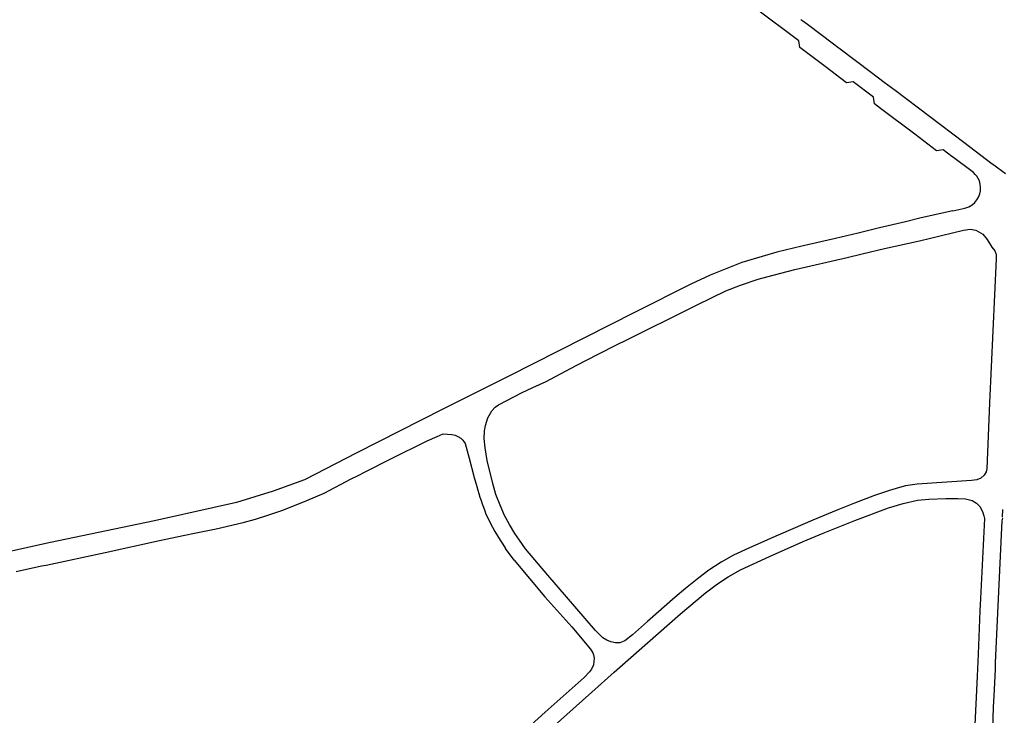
# Model space of a CAD drawing. Extents: x 148869 to 161638, y 453607 to 469810.
# Tile 828 of 1056: x 159114.22 to 159118, y 459841.16 to 459843.83. Entities that reach past the tile are written whole.
import ezdxf

# ---------------------------------------------------------------- set-up
doc = ezdxf.new("R2010")
doc.units = 0
doc.layers.add('LKI_V01_KANTRIJWEG', color=252, linetype='CONTINUOUS')

msp = doc.modelspace()

# ---------------------------------------------------------------- linework, layer by layer
at = {"layer": 'LKI_V01_KANTRIJWEG'}
for p, q in [((159117.7985, 459843.0935), (159117.844, 459843.1046)), ((159117.7985, 459843.0935), (159117.844, 459843.1046)), ((159117.6766, 459843.0668), (159117.617, 459843.0522)), ((159117.6766, 459843.0668), (159117.617, 459843.0522)), ((159117.7985, 459843.0935), (159117.6766, 459843.0668)), ((159117.7985, 459843.0935), (159117.6766, 459843.0668)), ((159117.5181, 459843.0285), (159117.436, 459843.0083)), ((159117.5181, 459843.0285), (159117.436, 459843.0083)), ((159117.617, 459843.0522), (159117.5181, 459843.0285)), ((159117.617, 459843.0522), (159117.5181, 459843.0285)), ((159117.451, 459842.9294), (159117.5367, 459842.9492)), ((159117.451, 459842.9294), (159117.5367, 459842.9492)), ((159117.1936, 459842.8687), (159117.3935, 459842.9153)), ((159117.1936, 459842.8687), (159117.3935, 459842.9153)), ((159117.3935, 459842.9153), (159117.451, 459842.9294)), ((159117.3935, 459842.9153), (159117.451, 459842.9294)), ((159117.0866, 459842.8408), (159117.1936, 459842.8687)), ((159117.0866, 459842.8408), (159117.1936, 459842.8687)), ((159116.7755, 459842.7115), (159116.8195, 459842.7343)), ((159116.7755, 459842.7115), (159116.8195, 459842.7343)), ((159116.5706, 459842.6105), (159116.7755, 459842.7115)), ((159116.5706, 459842.6105), (159116.7755, 459842.7115)), ((159116.5556, 459842.6027), (159116.5706, 459842.6105)), ((159116.5556, 459842.6027), (159116.5706, 459842.6105)), ((159116.3336, 459842.4904), (159116.3904, 459842.5192)), ((159116.3336, 459842.4904), (159116.3904, 459842.5192)), ((159116.241, 459842.4402), (159116.3336, 459842.4904)), ((159116.241, 459842.4402), (159116.3336, 459842.4904)), ((159116.1905, 459842.4175), (159116.241, 459842.4402)), ((159116.1905, 459842.4175), (159116.241, 459842.4402)), ((159115.5183, 459842.0789), (159115.5534, 459842.0966)), ((159115.5183, 459842.0789), (159115.5534, 459842.0966)), ((159115.1792, 459841.9287), (159115.2283, 459841.9458)), ((159115.1792, 459841.9287), (159115.2283, 459841.9458)), ((159117.9879, 459841.9199), (159117.9896, 459841.9498)), ((159117.9879, 459841.9199), (159117.9896, 459841.9498)), ((159117.9194, 459841.9143), (159117.9041, 459841.6084)), ((159117.9194, 459841.9143), (159117.9041, 459841.6084)), ((159114.8504, 459841.8493), (159114.9004, 459841.8597)), ((159114.8504, 459841.8493), (159114.9004, 459841.8597)), ((159116.119, 459841.755), (159116.0852, 459841.8004)), ((159116.119, 459841.755), (159116.0852, 459841.8004)), ((159114.2111, 459841.712), (159114.3089, 459841.7331)), ((159114.2111, 459841.712), (159114.3089, 459841.7331)), ((159114.3089, 459841.7331), (159114.326, 459841.7367)), ((159114.3089, 459841.7331), (159114.326, 459841.7367)), ((159117.9041, 459841.6084), (159117.9022, 459841.5611)), ((159117.9041, 459841.6084), (159117.9022, 459841.5611)), ((159117.9022, 459841.5611), (159117.8952, 459841.3954)), ((159117.9022, 459841.5611), (159117.8952, 459841.3954)), ((159117.8952, 459841.3954), (159117.8909, 459841.3104)), ((159117.8952, 459841.3954), (159117.8909, 459841.3104)), ((159117.9611, 459841.3367), (159117.9623, 459841.3617)), ((159117.9611, 459841.3367), (159117.9623, 459841.3617)), ((159117.9563, 459841.2355), (159117.9611, 459841.3367)), ((159117.9563, 459841.2355), (159117.9611, 459841.3367)), ((159117.8909, 459841.3104), (159117.8813, 459841.0976)), ((159117.8909, 459841.3104), (159117.8813, 459841.0976)), ((159117.9544, 459841.1923), (159117.9563, 459841.2355)), ((159117.9544, 459841.1923), (159117.9563, 459841.2355)), ((159117.9514, 459841.1094), (159117.9544, 459841.1923)), ((159117.9514, 459841.1094), (159117.9544, 459841.1923))]:
    msp.add_line(p, q, dxfattribs=at)
for points in [[(159117.8769, 459843.2405), (159117.797, 459843.3006), (159117.795, 459843.3022), (159117.761, 459843.3279), (159117.7362, 459843.3245), (159117.6528, 459843.3872), (159117.5214, 459843.4864), (159117.4986, 459843.5037), (159117.4951, 459843.529), (159117.4163, 459843.5885), (159117.3914, 459843.5848), (159117.3093, 459843.6468), (159117.2175, 459843.716), (159117.2126, 459843.7197), (159117.2088, 459843.7451), (159117.0415, 459843.8703), (159117.0354, 459843.8747), (159116.9166, 459843.9579)], [(159117.8769, 459843.2405), (159117.797, 459843.3006), (159117.795, 459843.3022), (159117.761, 459843.3279), (159117.7362, 459843.3245), (159117.6528, 459843.3872), (159117.5214, 459843.4864), (159117.4986, 459843.5037), (159117.4951, 459843.529), (159117.4163, 459843.5885), (159117.3914, 459843.5848), (159117.3093, 459843.6468), (159117.2175, 459843.716), (159117.2126, 459843.7197), (159117.2088, 459843.7451), (159117.0415, 459843.8703), (159117.0354, 459843.8747), (159116.9166, 459843.9579)], [(159117.9998, 459843.2354), (159117.9556, 459843.2686), (159117.9489, 459843.2734), (159117.8398, 459843.356), (159117.7089, 459843.4554), (159117.5771, 459843.5547), (159117.5358, 459843.5857), (159117.4866, 459843.6234), (159117.3615, 459843.7179), (159117.3577, 459843.7203), (159117.3415, 459843.7329), (159117.2417, 459843.8076), (159117.224, 459843.8211), (159117.2168, 459843.8266)], [(159117.9998, 459843.2354), (159117.9556, 459843.2686), (159117.9489, 459843.2734), (159117.8398, 459843.356), (159117.7089, 459843.4554), (159117.5771, 459843.5547), (159117.5358, 459843.5857), (159117.4866, 459843.6234), (159117.3615, 459843.7179), (159117.3577, 459843.7203), (159117.3415, 459843.7329), (159117.2417, 459843.8076), (159117.224, 459843.8211), (159117.2168, 459843.8266)], [(159117.5367, 459842.9492), (159117.6702, 459842.9794), (159117.8385, 459843.0203), (159117.8641, 459843.0241), (159117.8862, 459843.0197)], [(159117.5367, 459842.9492), (159117.6702, 459842.9794), (159117.8385, 459843.0203), (159117.8641, 459843.0241), (159117.8862, 459843.0197)], [(159117.8862, 459843.0197), (159117.9127, 459843.0051), (159117.9303, 459842.9837), (159117.9481, 459842.9551), (159117.9594, 459842.9402), (159117.9629, 459842.931)], [(159117.8862, 459843.0197), (159117.9127, 459843.0051), (159117.9303, 459842.9837), (159117.9481, 459842.9551), (159117.9594, 459842.9402), (159117.9629, 459842.931)], [(159117.436, 459843.0083), (159117.349, 459842.9878), (159117.2196, 459842.9586), (159117.124, 459842.9359), (159116.9904, 459842.8963), (159116.8691, 459842.8481), (159116.7956, 459842.8132), (159116.5813, 459842.7063), (159116.0949, 459842.4593), (159115.8454, 459842.3341), (159115.5157, 459842.166), (159115.3157, 459842.0633), (159115.1962, 459842.0192), (159115.0548, 459841.9765), (159114.9691, 459841.9566), (159114.7408, 459841.9054), (159114.3431, 459841.8228), (159114.0593, 459841.7604)], [(159117.436, 459843.0083), (159117.349, 459842.9878), (159117.2196, 459842.9586), (159117.124, 459842.9359), (159116.9904, 459842.8963), (159116.8691, 459842.8481), (159116.7956, 459842.8132), (159116.5813, 459842.7063), (159116.0949, 459842.4593), (159115.8454, 459842.3341), (159115.5157, 459842.166), (159115.3157, 459842.0633), (159115.1962, 459842.0192), (159115.0548, 459841.9765), (159114.9691, 459841.9566), (159114.7408, 459841.9054), (159114.3431, 459841.8228), (159114.0593, 459841.7604)], [(159117.9629, 459842.931), (159117.9641, 459842.9279), (159117.9638, 459842.9095), (159117.9391, 459842.3577), (159117.929, 459842.1056), (159117.926, 459842.0938), (159117.9188, 459842.081), (159117.9052, 459842.0691), (159117.8908, 459842.0631), (159117.8695, 459842.0609), (159117.662, 459842.0462), (159117.6166, 459842.0395), (159117.5941, 459842.034), (159117.5557, 459842.0225), (159117.4988, 459842.0026), (159117.4223, 459841.9743), (159117.3581, 459841.9484), (159117.2619, 459841.9086), (159117.1003, 459841.8388), (159117.0166, 459841.8014), (159116.9582, 459841.7745), (159116.9112, 459841.7476), (159116.8643, 459841.7167), (159116.8251, 459841.6876), (159116.774, 459841.6465)], [(159117.9629, 459842.931), (159117.9641, 459842.9279), (159117.9638, 459842.9095), (159117.9391, 459842.3577), (159117.929, 459842.1056), (159117.926, 459842.0938), (159117.9188, 459842.081), (159117.9052, 459842.0691), (159117.8908, 459842.0631), (159117.8695, 459842.0609), (159117.662, 459842.0462), (159117.6166, 459842.0395), (159117.5941, 459842.034), (159117.5557, 459842.0225), (159117.4988, 459842.0026), (159117.4223, 459841.9743), (159117.3581, 459841.9484), (159117.2619, 459841.9086), (159117.1003, 459841.8388), (159117.0166, 459841.8014), (159116.9582, 459841.7745), (159116.9112, 459841.7476), (159116.8643, 459841.7167), (159116.8251, 459841.6876), (159116.774, 459841.6465)], [(159116.8195, 459842.7343), (159116.9287, 459842.7871), (159116.9856, 459842.8091), (159117.0526, 459842.8317), (159117.0866, 459842.8408)], [(159116.8195, 459842.7343), (159116.9287, 459842.7871), (159116.9856, 459842.8091), (159117.0526, 459842.8317), (159117.0866, 459842.8408)], [(159116.3904, 459842.5192), (159116.5058, 459842.5778), (159116.5556, 459842.6027)], [(159116.3904, 459842.5192), (159116.5058, 459842.5778), (159116.5556, 459842.6027)], [(159116.058, 459842.3502), (159116.1495, 459842.3978), (159116.1905, 459842.4175)], [(159116.058, 459842.3502), (159116.1495, 459842.3978), (159116.1905, 459842.4175)], [(159116.0646, 459841.9654), (159116.0482, 459842.007), (159116.0362, 459842.0496), (159116.0156, 459842.137), (159116.0071, 459842.1854), (159116.0036, 459842.2209), (159116.0051, 459842.2505), (159116.0088, 459842.2713), (159116.0179, 459842.3013), (159116.033, 459842.3271), (159116.0463, 459842.3415), (159116.058, 459842.3502)], [(159116.0646, 459841.9654), (159116.0482, 459842.007), (159116.0362, 459842.0496), (159116.0156, 459842.137), (159116.0071, 459842.1854), (159116.0036, 459842.2209), (159116.0051, 459842.2505), (159116.0088, 459842.2713), (159116.0179, 459842.3013), (159116.033, 459842.3271), (159116.0463, 459842.3415), (159116.058, 459842.3502)], [(159115.5534, 459842.0966), (159115.6457, 459842.1431), (159115.7856, 459842.2126), (159115.8233, 459842.2293)], [(159115.5534, 459842.0966), (159115.6457, 459842.1431), (159115.7856, 459842.2126), (159115.8233, 459842.2293)], [(159115.8233, 459842.2293), (159115.846, 459842.2393), (159115.8803, 459842.2368), (159115.8921, 459842.2345), (159115.9026, 459842.2298), (159115.9137, 459842.2229), (159115.9217, 459842.2145), (159115.9309, 459842.202), (159115.9467, 459842.1462), (159115.9648, 459842.0715), (159115.9759, 459842.0371)], [(159115.8233, 459842.2293), (159115.846, 459842.2393), (159115.8803, 459842.2368), (159115.8921, 459842.2345), (159115.9026, 459842.2298), (159115.9137, 459842.2229), (159115.9217, 459842.2145), (159115.9309, 459842.202), (159115.9467, 459842.1462), (159115.9648, 459842.0715), (159115.9759, 459842.0371)], [(159115.2283, 459841.9458), (159115.252, 459841.9543), (159115.3249, 459841.9834), (159115.3905, 459842.0124), (159115.4943, 459842.0668), (159115.5183, 459842.0789)], [(159115.2283, 459841.9458), (159115.252, 459841.9543), (159115.3249, 459841.9834), (159115.3905, 459842.0124), (159115.4943, 459842.0668), (159115.5183, 459842.0789)], [(159116.0539, 459840.8893), (159116.0798, 459840.9257), (159116.1069, 459840.9582), (159116.134, 459840.9879), (159116.1686, 459841.0239), (159116.2109, 459841.0655), (159116.3438, 459841.1856), (159116.4155, 459841.2491), (159116.5009, 459841.3257), (159116.5873, 459841.4012), (159116.755, 459841.5498), (159116.8515, 459841.63), (159116.8968, 459841.6642), (159116.9377, 459841.692), (159116.9852, 459841.7187), (159117.0964, 459841.7698), (159117.2256, 459841.8265), (159117.3014, 459841.8586), (159117.4235, 459841.9076), (159117.5522, 459841.956), (159117.6076, 459841.9728)], [(159116.0539, 459840.8893), (159116.0798, 459840.9257), (159116.1069, 459840.9582), (159116.134, 459840.9879), (159116.1686, 459841.0239), (159116.2109, 459841.0655), (159116.3438, 459841.1856), (159116.4155, 459841.2491), (159116.5009, 459841.3257), (159116.5873, 459841.4012), (159116.755, 459841.5498), (159116.8515, 459841.63), (159116.8968, 459841.6642), (159116.9377, 459841.692), (159116.9852, 459841.7187), (159117.0964, 459841.7698), (159117.2256, 459841.8265), (159117.3014, 459841.8586), (159117.4235, 459841.9076), (159117.5522, 459841.956), (159117.6076, 459841.9728)], [(159116.774, 459841.6465), (159116.7344, 459841.6129), (159116.6291, 459841.5203), (159116.5722, 459841.4696), (159116.5426, 459841.4455), (159116.5233, 459841.4387), (159116.5068, 459841.4382), (159116.4886, 459841.4422), (159116.473, 459841.4484), (159116.4577, 459841.4578), (159116.4298, 459841.486), (159116.247, 459841.698), (159116.1622, 459841.7993), (159116.1389, 459841.8313), (159116.1214, 459841.8572), (159116.1005, 459841.8918), (159116.0813, 459841.9267), (159116.0646, 459841.9654)], [(159116.774, 459841.6465), (159116.7344, 459841.6129), (159116.6291, 459841.5203), (159116.5722, 459841.4696), (159116.5426, 459841.4455), (159116.5233, 459841.4387), (159116.5068, 459841.4382), (159116.4886, 459841.4422), (159116.473, 459841.4484), (159116.4577, 459841.4578), (159116.4298, 459841.486), (159116.247, 459841.698), (159116.1622, 459841.7993), (159116.1389, 459841.8313), (159116.1214, 459841.8572), (159116.1005, 459841.8918), (159116.0813, 459841.9267), (159116.0646, 459841.9654)], [(159117.6076, 459841.9728), (159117.6626, 459841.9846), (159117.7061, 459841.9893), (159117.7717, 459841.9918), (159117.8171, 459841.9921), (159117.8473, 459841.9901), (159117.8719, 459841.9835), (159117.8894, 459841.974), (159117.9022, 459841.9603), (159117.9116, 459841.9416), (159117.9169, 459841.9257), (159117.9194, 459841.9143)], [(159117.6076, 459841.9728), (159117.6626, 459841.9846), (159117.7061, 459841.9893), (159117.7717, 459841.9918), (159117.8171, 459841.9921), (159117.8473, 459841.9901), (159117.8719, 459841.9835), (159117.8894, 459841.974), (159117.9022, 459841.9603), (159117.9116, 459841.9416), (159117.9169, 459841.9257), (159117.9194, 459841.9143)], [(159114.9004, 459841.8597), (159114.9775, 459841.8757), (159115.0805, 459841.8998), (159115.1279, 459841.912), (159115.1792, 459841.9287)], [(159114.9004, 459841.8597), (159114.9775, 459841.8757), (159115.0805, 459841.8998), (159115.1279, 459841.912), (159115.1792, 459841.9287)], [(159117.9623, 459841.3617), (159117.9795, 459841.7434), (159117.9877, 459841.9062), (159117.9894, 459841.9168)], [(159117.9623, 459841.3617), (159117.9795, 459841.7434), (159117.9877, 459841.9062), (159117.9894, 459841.9168)], [(159114.326, 459841.7367), (159114.5519, 459841.7849), (159114.7601, 459841.8306), (159114.8504, 459841.8493)], [(159114.326, 459841.7367), (159114.5519, 459841.7849), (159114.7601, 459841.8306), (159114.8504, 459841.8493)], [(159116.119, 459841.755), (159116.2359, 459841.6153), (159116.3387, 459841.5003), (159116.4108, 459841.4139), (159116.42, 459841.4002), (159116.4225, 459841.3922), (159116.4247, 459841.3794), (159116.4217, 459841.3546), (159116.414, 459841.337), (159116.4068, 459841.327)], [(159116.119, 459841.755), (159116.2359, 459841.6153), (159116.3387, 459841.5003), (159116.4108, 459841.4139), (159116.42, 459841.4002), (159116.4225, 459841.3922), (159116.4247, 459841.3794), (159116.4217, 459841.3546), (159116.414, 459841.337), (159116.4068, 459841.327)], [(159116.4068, 459841.327), (159116.3866, 459841.305), (159116.2376, 459841.1732), (159116.1839, 459841.1243), (159116.1264, 459841.0665), (159116.0894, 459841.0285), (159116.0156, 459840.9419), (159115.9792, 459840.9026), (159115.9647, 459840.8904), (159115.956, 459840.8852), (159115.9438, 459840.8816), (159115.9291, 459840.8787), (159115.8656, 459840.8775), (159115.8289, 459840.8804), (159115.7841, 459840.8857), (159115.7495, 459840.8888)], [(159116.4068, 459841.327), (159116.3866, 459841.305), (159116.2376, 459841.1732), (159116.1839, 459841.1243), (159116.1264, 459841.0665), (159116.0894, 459841.0285), (159116.0156, 459840.9419), (159115.9792, 459840.9026), (159115.9647, 459840.8904), (159115.956, 459840.8852), (159115.9438, 459840.8816), (159115.9291, 459840.8787), (159115.8656, 459840.8775), (159115.8289, 459840.8804), (159115.7841, 459840.8857), (159115.7495, 459840.8888)]]:
    msp.add_lwpolyline(points, dxfattribs=at)
for centre, radius, start, end in [((159117.8222, 459843.1818), 0.0824, 308.0236, 19.4259), ((159117.8222, 459843.1818), 0.0824, 308.0236, 19.4259), ((159117.8288, 459843.1811), 0.0764, 21.5431, 50.9995), ((159117.8288, 459843.1811), 0.0764, 21.5431, 50.9995), ((159117.8276, 459843.1836), 0.0806, 281.7027, 304.1821), ((159117.8276, 459843.1836), 0.0806, 281.7027, 304.1821), ((159116.866, 459842.2718), 0.9205, 194.7704, 201.6605), ((159116.866, 459842.2718), 0.9205, 194.7704, 201.6605), ((159116.7885, 459842.2868), 0.8551, 204.5137, 214.6671), ((159116.7885, 459842.2868), 0.8551, 204.5137, 214.6671)]:
    msp.add_arc(centre, radius, start, end, dxfattribs=at)

doc.saveas('drawing.dxf')
